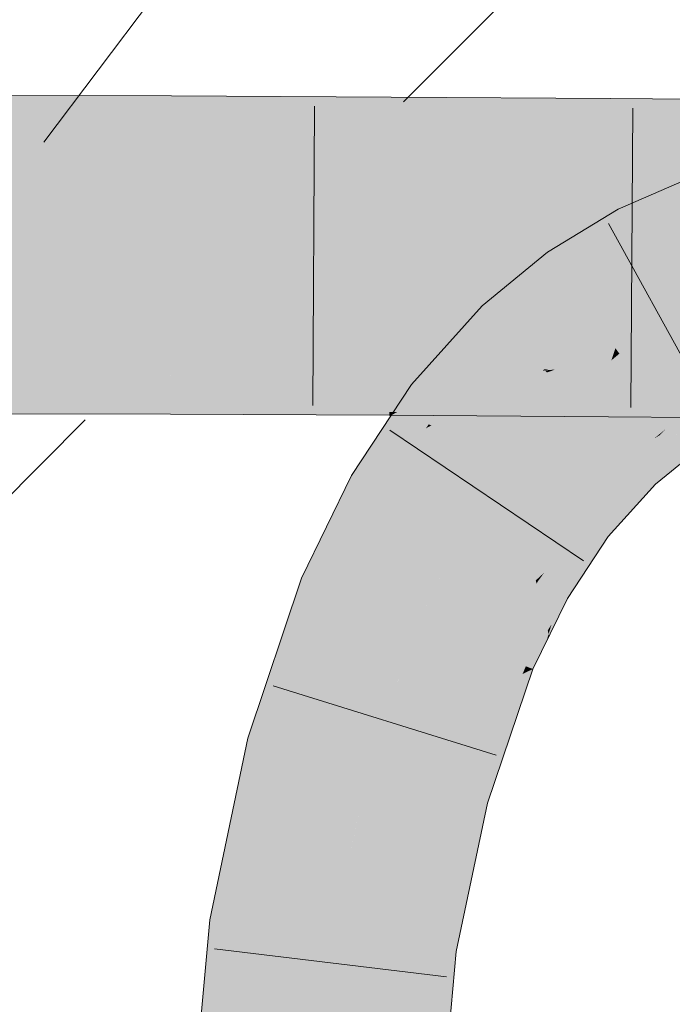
# Model space of a CAD drawing. Extents: x -620 to 300, y 62 to 1162.
# Tile 276 of 307: x 244.245 to 244.902, y 968.379 to 969.369. Entities that reach past the tile are written whole.
import ezdxf

# ---------------------------------------------------------------- set-up
doc = ezdxf.new("R2010")
doc.units = 0
doc.layers.get('0').update_dxf_attribs({"lineweight": 13})
doc.layers.add('E_Detail_Linie_Text_Bem', color=7, linetype='Continuous', lineweight=13)
for name, color, linetype, lineweight, true_color in [('E_Detail_Wandschraffur', 7, 'Continuous', 5, 0xc0c0c0), ('E_Leerrohr 25-A06G955E8I', 7, 'Continuous', 9, 0xff8000), ('E_Leerrohr 25-Shading', 7, 'Continuous', 9, 0xff8000), ('E_Leerrohr 32-A06G955G8I', 7, 'Continuous', 9, 0x00b300), ('E_Leerrohr 32-Shading', 7, 'Continuous', 9, 0x00b300)]:
    doc.layers.add(name, color=color, linetype=linetype, lineweight=lineweight, true_color=true_color)

# ---------------------------------------------------------------- blocks, each defined once
blk = doc.blocks.new('Shading-A06G94V18I', base_point=(243.33392, 864.50482))
at = {"layer": 'E_Leerrohr 25-Shading', "color": 43, "true_color": 0xd7ab7f}
for points in [[(244.92581, 969.21283), (244.8477, 969.17902), (244.9039, 969.16357), (244.86453, 969.14648)], [(244.77647, 969.1355), (244.79765, 969.10565), (244.8477, 969.17902), (244.86453, 969.14648)], [(244.77647, 969.1355), (244.71078, 969.0816), (244.77898, 969.09033), (244.72853, 969.06335)], [(244.77647, 969.1355), (244.77898, 969.09033), (244.79765, 969.10565)], [(244.72853, 969.06335), (244.73631, 969.05536), (244.77898, 969.09033)], [(244.72853, 969.06335), (244.71078, 969.0816), (244.63969, 969.00244), (244.63953, 969.00256)], [(244.73631, 969.05536), (244.72853, 969.06335), (244.64885, 968.99536), (244.63969, 969.00244)], [(244.70923, 969.02533), (244.73631, 969.05536), (244.65179, 968.9931), (244.64885, 968.99536)], [(244.70923, 969.02533), (244.65179, 968.9931), (244.68219, 969.00677)], [(244.70923, 969.02533), (244.68219, 969.00677), (244.69954, 969.01459)], [(244.66595, 968.99567), (244.65671, 968.98932), (244.69337, 969.00775), (244.6685, 968.98022)], [(244.69444, 969.00897), (244.66855, 968.99744), (244.69337, 969.00775), (244.66595, 968.99567)], [(244.69954, 969.01459), (244.68219, 969.00677), (244.69444, 969.00897), (244.66855, 968.99744)], [(244.64885, 968.99536), (244.63953, 969.00256), (244.63687, 968.98499), (244.62291, 968.97742)], [(244.68219, 969.00677), (244.65179, 968.9931), (244.66855, 968.99744), (244.65436, 968.99115)], [(244.616, 968.96692), (244.65671, 968.98932), (244.62685, 968.97632), (244.65436, 968.99115)], [(244.65671, 968.98932), (244.616, 968.96692), (244.63696, 968.97223)], [(244.65436, 968.99115), (244.65179, 968.9931), (244.62685, 968.97632), (244.63687, 968.98499)], [(244.65179, 968.9931), (244.64885, 968.99536), (244.63687, 968.98499)], [(244.63696, 968.97223), (244.6685, 968.98022), (244.65671, 968.98932)], [(244.65436, 968.99115), (244.65671, 968.98932), (244.66855, 968.99744)], [(244.94582, 968.9895), (244.89989, 968.96143), (244.92984, 968.93695), (244.92107, 968.93158)], [(244.60141, 968.89838), (244.6685, 968.98022), (244.59619, 968.93695), (244.63696, 968.97223)], [(244.6685, 968.98022), (244.60141, 968.89838), (244.65688, 968.96259)], [(244.62291, 968.97742), (244.616, 968.96692), (244.63687, 968.98499)], [(244.63696, 968.97223), (244.616, 968.96692), (244.59619, 968.93695)], [(244.65688, 968.96259), (244.60141, 968.89838), (244.65425, 968.95862), (244.60188, 968.89813)], [(244.60188, 968.89813), (244.61095, 968.89294), (244.65425, 968.95862)], [(244.90018, 968.961), (244.89989, 968.96143), (244.86356, 968.92462), (244.89493, 968.9574)], [(244.90018, 968.961), (244.86356, 968.92462), (244.8644, 968.92371)], [(244.8644, 968.92371), (244.88515, 968.9024), (244.90018, 968.961), (244.92107, 968.93158)], [(244.86356, 968.92462), (244.88951, 968.95172), (244.8596, 968.92865), (244.88376, 968.9483)], [(244.88951, 968.95172), (244.89493, 968.9574), (244.88376, 968.9483)], [(244.60141, 968.89838), (244.59619, 968.93695), (244.57912, 968.91107)], [(244.84627, 968.89899), (244.86356, 968.92462), (244.80843, 968.87219), (244.8596, 968.92865)], [(244.8644, 968.92371), (244.86356, 968.92462), (244.82228, 968.86151), (244.82141, 968.86218)], [(244.82228, 968.86151), (244.8374, 968.84979), (244.8644, 968.92371), (244.88515, 968.9024)], [(244.57912, 968.91107), (244.52896, 968.80792), (244.60141, 968.89838), (244.53789, 968.80438)], [(244.84627, 968.89899), (244.80843, 968.87219), (244.81351, 968.86829)], [(244.82141, 968.86218), (244.84627, 968.89899), (244.81351, 968.86829)], [(244.60141, 968.89838), (244.53789, 968.80438), (244.60188, 968.89813), (244.5383, 968.80426)], [(244.5383, 968.80426), (244.56305, 968.79449), (244.60188, 968.89813), (244.61095, 968.89294)], [(244.80843, 968.87219), (244.76465, 968.80566), (244.81007, 968.87091)], [(244.76465, 968.80566), (244.77322, 968.81348), (244.81007, 968.87091), (244.81351, 968.86829)], [(244.77322, 968.81348), (244.8179, 968.85437), (244.81351, 968.86829), (244.82141, 968.86218)], [(244.82228, 968.86151), (244.82141, 968.86218), (244.79036, 968.79108), (244.78947, 968.79156)], [(244.79036, 968.79108), (244.79649, 968.7876), (244.82228, 968.86151), (244.8374, 968.84979)], [(244.77341, 968.80072), (244.8179, 968.85437), (244.76663, 968.80457), (244.77322, 968.81348)], [(244.78947, 968.79156), (244.8179, 968.85437), (244.77341, 968.80072)], [(244.77322, 968.81348), (244.76465, 968.80566), (244.76663, 968.80457)], [(244.52896, 968.80792), (244.50897, 968.74835), (244.53789, 968.80438)], [(244.53789, 968.80438), (244.50897, 968.74835), (244.5383, 968.80426), (244.50975, 968.74902)], [(244.50975, 968.74902), (244.56305, 968.79449), (244.5383, 968.80426)], [(244.76546, 968.80231), (244.76465, 968.80566), (244.72762, 968.72992), (244.7276, 968.72992)], [(244.72997, 968.729), (244.76797, 968.79175), (244.72762, 968.72992), (244.76546, 968.80231)], [(244.76663, 968.80457), (244.76465, 968.80566), (244.76546, 968.80231)], [(244.76797, 968.79175), (244.77341, 968.80072), (244.76546, 968.80231), (244.76663, 968.80457)], [(244.76797, 968.79175), (244.78947, 968.79156), (244.77341, 968.80072)], [(244.50897, 968.74835), (244.47488, 968.64691), (244.56305, 968.79449), (244.51022, 968.63739)], [(244.76797, 968.79175), (244.72997, 968.729), (244.77458, 968.76422), (244.74883, 968.72162)], [(244.78947, 968.79156), (244.76797, 968.79175), (244.78786, 968.78613), (244.77458, 968.76422)], [(244.79036, 968.79108), (244.78947, 968.79156), (244.778, 968.74988), (244.77756, 968.75171)], [(244.778, 968.74988), (244.79649, 968.7876), (244.79036, 968.79108)], [(244.77458, 968.76422), (244.7767, 968.75531), (244.78786, 968.78613), (244.78049, 968.76147)], [(244.74883, 968.72162), (244.75465, 968.7193), (244.77458, 968.76422), (244.7767, 968.75531)], [(244.7767, 968.75531), (244.77756, 968.75171), (244.78049, 968.76147)], [(244.75465, 968.7193), (244.76169, 968.71655), (244.7767, 968.75531), (244.77756, 968.75171)], [(244.77756, 968.75171), (244.76169, 968.71655), (244.77544, 968.74463)], [(244.778, 968.74988), (244.77756, 968.75171), (244.77544, 968.74463)], [(244.7276, 968.72992), (244.71536, 968.6936), (244.72997, 968.729)], [(244.73764, 968.72601), (244.72997, 968.729), (244.72729, 968.69952), (244.71536, 968.6936)], [(244.74294, 968.70728), (244.74883, 968.72162), (244.72729, 968.69952), (244.73764, 968.72601)], [(244.75465, 968.7193), (244.74883, 968.72162), (244.75137, 968.71143), (244.74294, 968.70728)], [(244.6991, 968.58643), (244.75137, 968.71143), (244.69383, 968.58783), (244.74294, 968.70728)], [(244.752, 968.68787), (244.76169, 968.71655), (244.74214, 968.68939), (244.75137, 968.71143)], [(244.75137, 968.71143), (244.76169, 968.71655), (244.75465, 968.7193)], [(244.69383, 968.58783), (244.74294, 968.70728), (244.68459, 968.59033), (244.72729, 968.69952)], [(244.72729, 968.69952), (244.71536, 968.6936), (244.68459, 968.59033), (244.68089, 968.59131)], [(244.71625, 968.58179), (244.752, 968.68787), (244.6991, 968.58643), (244.74214, 968.68939)], [(244.43663, 968.46423), (244.47295, 968.45959), (244.47488, 968.64691), (244.51022, 968.63739)], [(244.68459, 968.59033), (244.68089, 968.59131), (244.6483, 968.43719)], [(244.65503, 968.43634), (244.69383, 968.58783), (244.6483, 968.43719), (244.68459, 968.59033)], [(244.6991, 968.58643), (244.69383, 968.58783), (244.6595, 968.43579), (244.65503, 968.43634)], [(244.6595, 968.43579), (244.68462, 968.43256), (244.6991, 968.58643), (244.71625, 968.58179)], [(244.40166, 968.07959), (244.43823, 968.07794), (244.43663, 968.46423), (244.47295, 968.45959)], [(244.65503, 968.43634), (244.6483, 968.43719), (244.61484, 968.07013)], [(244.6595, 968.43579), (244.65503, 968.43634), (244.61696, 968.07001), (244.61484, 968.07013)], [(244.61696, 968.07001), (244.65141, 968.06848), (244.6595, 968.43579), (244.68462, 968.43256)]]:
    blk.add_solid(points, dxfattribs=at)
at = {"layer": 'E_Leerrohr 25-Shading', "color": 31, "true_color": 0xfabd7f}
for points in [[(244.88437, 969.10822), (244.9039, 969.16357), (244.86453, 969.14648)], [(244.88437, 969.10822), (244.95403, 969.11652), (244.9039, 969.16357), (244.94466, 969.15265)], [(244.88437, 969.10822), (244.86453, 969.14648), (244.80486, 969.09546), (244.79765, 969.10565)], [(244.9604, 969.09192), (244.95403, 969.11652), (244.89673, 969.08435), (244.88437, 969.10822)], [(244.89673, 969.08435), (244.88437, 969.10822), (244.82132, 969.07227), (244.80486, 969.09546)], [(244.80486, 969.09546), (244.79765, 969.10565), (244.77898, 969.09033)], [(244.82132, 969.07227), (244.80486, 969.09546), (244.73631, 969.05536), (244.77898, 969.09033)], [(244.94856, 969.09052), (244.89673, 969.08435), (244.90518, 969.06799)], [(244.88359, 969.06006), (244.89673, 969.08435), (244.83542, 969.05237), (244.82132, 969.07227)], [(244.90518, 969.06799), (244.89673, 969.08435), (244.89525, 969.06195), (244.88359, 969.06006)], [(244.83542, 969.05237), (244.82132, 969.07227), (244.75484, 969.03632), (244.73631, 969.05536)], [(244.91106, 969.05664), (244.90518, 969.06799), (244.89525, 969.06195)], [(244.87932, 969.05219), (244.88359, 969.06006), (244.8429, 969.04181), (244.83542, 969.05237)], [(244.88359, 969.06006), (244.87932, 969.05219), (244.89525, 969.06195)], [(244.87932, 969.05219), (244.91106, 969.05664), (244.89525, 969.06195)], [(244.75484, 969.03632), (244.73631, 969.05536), (244.70923, 969.02533)], [(244.79922, 969.02606), (244.8429, 969.04181), (244.75484, 969.03632), (244.83542, 969.05237)], [(244.87256, 969.05029), (244.8429, 969.04181), (244.86467, 969.04468), (244.84479, 969.03918)], [(244.86903, 969.0459), (244.87932, 969.05219), (244.86467, 969.04468), (244.87256, 969.05029)], [(244.88966, 969.0152), (244.87932, 969.05219), (244.87706, 969.01666), (244.86903, 969.0459)], [(244.87932, 969.05219), (244.90858, 969.0246), (244.91106, 969.05664), (244.92863, 969.02271)], [(244.90858, 969.0246), (244.87932, 969.05219), (244.88644, 969.02673)], [(244.84479, 969.03918), (244.8429, 969.04181), (244.77388, 969.01672), (244.77374, 969.01691)], [(244.84479, 969.03918), (244.77388, 969.01672), (244.78433, 969.0177)], [(244.84479, 969.03918), (244.77586, 969.01471), (244.8407, 969.02692), (244.77641, 969.01416)], [(244.84479, 969.03918), (244.8407, 969.02692), (244.84877, 969.03357)], [(244.86449, 969.04468), (244.84479, 969.03918), (244.84877, 969.03357)], [(244.87791, 969.01355), (244.86903, 969.0459), (244.85829, 969.02014), (244.84877, 969.03357)], [(244.86903, 969.0459), (244.86449, 969.04468), (244.84877, 969.03357)], [(244.76791, 969.02289), (244.75484, 969.03632), (244.69954, 969.01459), (244.70923, 969.02533)], [(244.79922, 969.02606), (244.75484, 969.03632), (244.76791, 969.02289)], [(244.85649, 969.02081), (244.84877, 969.03357), (244.8407, 969.02692)], [(244.85829, 969.02014), (244.84877, 969.03357), (244.85649, 969.02081)], [(244.77283, 969.01782), (244.69444, 969.00897), (244.772, 969.0163), (244.69337, 969.00775)], [(244.69954, 969.01459), (244.69444, 969.00897), (244.76791, 969.02289), (244.77283, 969.01782)], [(244.76791, 969.02289), (244.77283, 969.01782), (244.79922, 969.02606), (244.77759, 969.01825)], [(244.77283, 969.01782), (244.772, 969.0163), (244.77374, 969.01691)], [(244.77283, 969.01782), (244.77374, 969.01691), (244.77759, 969.01825)], [(244.77388, 969.01672), (244.77586, 969.01471), (244.78433, 969.0177)], [(244.77641, 969.01416), (244.79796, 968.992), (244.8407, 969.02692)], [(244.89493, 968.9574), (244.85649, 969.02081), (244.79796, 968.992), (244.8407, 969.02692)], [(244.88734, 968.97913), (244.85829, 969.02014), (244.89493, 968.9574), (244.85649, 969.02081)], [(244.88734, 968.97913), (244.87791, 969.01355), (244.85829, 969.02014)], [(244.90401, 968.96393), (244.94582, 968.9895), (244.88644, 969.02673), (244.90858, 969.0246)], [(244.77374, 969.01691), (244.6685, 968.98022), (244.67711, 968.97357)], [(244.69337, 969.00775), (244.6685, 968.98022), (244.772, 969.0163)], [(244.77374, 969.01691), (244.67711, 968.97357), (244.77586, 969.01471), (244.67918, 968.97198)], [(244.67918, 968.97198), (244.73846, 968.92621), (244.77586, 969.01471), (244.79796, 968.992)], [(244.88734, 968.97913), (244.90401, 968.96393), (244.87706, 969.01666), (244.88966, 969.0152)], [(244.79796, 968.992), (244.73846, 968.92621), (244.8596, 968.92865), (244.797, 968.88098)], [(244.88376, 968.9483), (244.89493, 968.9574), (244.8027, 968.98712), (244.79796, 968.992)], [(244.6685, 968.98022), (244.65688, 968.96259), (244.67711, 968.97357)], [(244.8596, 968.92865), (244.88376, 968.9483), (244.8027, 968.98712)], [(244.90401, 968.96393), (244.88734, 968.97913), (244.89989, 968.96143)], [(244.89493, 968.9574), (244.89989, 968.96143), (244.88734, 968.97913)], [(244.67711, 968.97357), (244.65688, 968.96259), (244.67918, 968.97198), (244.65948, 968.96143)], [(244.65948, 968.96143), (244.73846, 968.92621), (244.67918, 968.97198)], [(244.73846, 968.92621), (244.65948, 968.96143), (244.61095, 968.89294), (244.65425, 968.95862)], [(244.65948, 968.96143), (244.65688, 968.96259), (244.65425, 968.95862)], [(244.797, 968.88098), (244.80843, 968.87219), (244.8596, 968.92865)], [(244.73846, 968.92621), (244.61095, 968.89294), (244.68781, 968.8493)], [(244.73846, 968.92621), (244.68781, 968.8493), (244.797, 968.88098), (244.72391, 968.8288)], [(244.56305, 968.79449), (244.64532, 968.76221), (244.61095, 968.89294), (244.68781, 968.8493)], [(244.797, 968.88098), (244.72391, 968.8288), (244.80841, 968.87219), (244.75136, 968.81323)], [(244.75136, 968.81323), (244.76465, 968.80566), (244.80841, 968.87219), (244.80843, 968.87219)], [(244.68781, 968.8493), (244.65497, 968.78198), (244.72391, 968.8288)], [(244.72391, 968.8288), (244.65497, 968.78198), (244.75136, 968.81323), (244.73778, 968.79987)], [(244.73778, 968.79987), (244.76465, 968.80566), (244.75136, 968.81323)], [(244.73778, 968.79987), (244.65497, 968.78198), (244.68402, 968.74701), (244.64532, 968.76221)], [(244.76465, 968.80566), (244.73778, 968.79987), (244.7276, 968.72992), (244.68402, 968.74701)], [(244.51022, 968.63739), (244.59557, 968.61432), (244.56305, 968.79449), (244.64532, 968.76221)], [(244.64532, 968.76221), (244.62691, 968.70746), (244.7276, 968.72992), (244.71536, 968.6936)], [(244.68822, 968.69788), (244.62691, 968.70746), (244.62164, 968.6073), (244.59557, 968.61432)], [(244.70908, 968.69458), (244.68822, 968.69788), (244.65819, 968.59747), (244.62164, 968.6073)], [(244.68089, 968.59131), (244.71536, 968.6936), (244.65819, 968.59747), (244.70908, 968.69458)], [(244.47295, 968.45959), (244.56062, 968.44836), (244.51022, 968.63739), (244.59557, 968.61432)], [(244.59557, 968.61432), (244.58371, 968.55798), (244.62164, 968.6073)], [(244.62164, 968.6073), (244.58371, 968.55798), (244.65819, 968.59747), (244.64867, 968.58026)], [(244.64867, 968.58026), (244.68089, 968.59131), (244.65819, 968.59747)], [(244.68088, 968.59131), (244.64867, 968.58026), (244.62579, 968.44006), (244.57458, 968.44659)], [(244.6483, 968.43719), (244.68089, 968.59131), (244.62579, 968.44006), (244.68088, 968.59131)], [(244.64867, 968.58026), (244.58371, 968.55798), (244.57458, 968.44659), (244.56062, 968.44836)], [(244.43823, 968.07794), (244.52654, 968.07404), (244.47295, 968.45959), (244.56062, 968.44836)], [(244.56062, 968.44836), (244.55785, 968.41791), (244.57458, 968.44659)], [(244.55785, 968.41791), (244.6483, 968.43719), (244.57458, 968.44659)], [(244.55785, 968.41791), (244.52654, 968.07404), (244.6483, 968.43719), (244.61484, 968.07013)]]:
    blk.add_solid(points, dxfattribs=at)
at = {"layer": 'E_Leerrohr 32-Shading', "color": 83, "true_color": 0x7fbd7f}
for points in [[(244.39796, 969.2757), (244.39803, 969.29279), (244.1767, 969.27625), (244.17668, 969.29309)], [(244.61908, 969.2738), (244.61919, 969.29169), (244.39796, 969.2757), (244.39803, 969.29279)], [(244.83994, 969.27124), (244.84007, 969.29016), (244.61908, 969.2738), (244.61919, 969.29169)], [(245.06056, 969.26862), (245.06068, 969.28864), (244.83994, 969.27124), (244.84007, 969.29016)], [(244.1767, 969.27625), (244.17671, 969.25146), (244.39796, 969.2757), (244.39789, 969.25092)], [(244.39796, 969.2757), (244.39789, 969.25092), (244.61908, 969.2738), (244.61893, 969.24902)], [(244.61908, 969.2738), (244.61893, 969.24902), (244.83994, 969.27124), (244.83977, 969.24646)], [(244.83994, 969.27124), (244.83977, 969.24646), (245.06056, 969.26862), (245.06041, 969.24384)], [(244.17671, 969.25146), (244.17671, 969.24622), (244.39789, 969.25092), (244.39787, 969.24591)], [(244.61893, 969.24902), (244.39789, 969.25092), (244.61891, 969.24536), (244.39787, 969.24664)], [(244.39787, 969.24664), (244.39787, 969.24591), (244.61891, 969.24536), (244.61891, 969.24481)], [(244.83977, 969.24646), (244.61893, 969.24902), (244.83975, 969.24365), (244.61891, 969.24536)], [(244.61891, 969.24536), (244.61891, 969.24481), (244.83975, 969.24365), (244.83975, 969.24329)], [(244.83977, 969.24646), (244.83975, 969.24329), (245.06041, 969.24384), (245.06039, 969.24176)], [(244.39708, 968.99811), (244.39714, 969.01965), (244.17686, 968.99866), (244.17685, 969.01996)], [(244.39714, 969.01935), (244.39708, 968.99811), (244.61755, 969.01782), (244.61743, 968.99622)], [(244.61755, 969.01782), (244.61757, 969.01855), (244.39714, 969.01935), (244.39714, 969.01965)], [(244.61755, 969.01782), (244.61743, 968.99622), (244.83818, 969.01575), (244.83803, 968.99365)], [(244.83818, 969.01575), (244.83818, 969.01703), (244.61755, 969.01782), (244.61757, 969.01855)], [(244.8577, 969.0155), (244.83818, 969.01575), (244.8714, 968.99329), (244.83803, 968.99365)], [(244.83818, 969.01575), (244.88489, 969.01526), (244.83818, 969.01703), (244.87361, 969.01678)], [(245.05884, 968.99103), (244.88966, 969.0152), (244.8714, 968.99329), (244.8577, 969.0155)], [(244.88489, 969.01526), (245.05898, 969.01361), (244.87361, 969.01678), (245.05899, 969.0155)], [(244.88966, 969.0152), (245.05884, 968.99103), (245.05887, 968.99603)], [(245.05898, 969.01361), (244.88966, 969.0152), (245.05887, 968.99603)], [(244.17688, 968.97742), (244.397, 968.97693), (244.17686, 968.99866), (244.39708, 968.99811)], [(244.39708, 968.99811), (244.397, 968.97693), (244.61743, 968.99622), (244.61731, 968.97504)], [(244.66405, 968.99567), (244.61743, 968.99622), (244.62523, 968.97491), (244.61731, 968.97504)], [(244.83803, 968.99365), (244.66405, 968.99567), (244.83788, 968.97247), (244.62523, 968.97491)], [(244.97629, 968.992), (244.83803, 968.99365), (244.9821, 968.9707), (244.83788, 968.97247)], [(244.17688, 968.97308), (244.39699, 968.97278), (244.17688, 968.97742), (244.397, 968.97693)], [(244.39699, 968.97278), (244.61729, 968.97168), (244.397, 968.97693), (244.61731, 968.97504)], [(244.61731, 968.97504), (244.61729, 968.97168), (244.62523, 968.97491), (244.61911, 968.97168)], [(244.61911, 968.97168), (244.83786, 968.97015), (244.62523, 968.97491), (244.83788, 968.97247)], [(244.83788, 968.97247), (244.83786, 968.97015), (244.99026, 968.97064), (244.99055, 968.96912)]]:
    blk.add_solid(points, dxfattribs=at)
at = {"layer": 'E_Leerrohr 32-Shading', "color": 83, "true_color": 0x7fd57f}
for points in [[(244.39783, 969.23376), (244.39787, 969.24591), (244.17671, 969.23352), (244.17671, 969.24622)], [(244.61885, 969.23456), (244.61891, 969.24481), (244.39783, 969.23376), (244.39787, 969.24591)], [(244.61848, 969.1748), (244.83928, 969.17584), (244.61885, 969.23456), (244.83969, 969.2356)], [(244.83969, 969.2356), (244.83975, 969.24329), (244.61885, 969.23456), (244.61891, 969.24481)], [(244.83928, 969.17584), (245.06, 969.17694), (244.83969, 969.2356), (245.06036, 969.23669)], [(245.06036, 969.23669), (245.06039, 969.24176), (244.83969, 969.2356), (244.83975, 969.24329)], [(244.17676, 969.17377), (244.39764, 969.17401), (244.17671, 969.23352), (244.39783, 969.23376)], [(244.39764, 969.17401), (244.61848, 969.1748), (244.39783, 969.23376), (244.61885, 969.23456)], [(244.61836, 969.15308), (244.83913, 969.15265), (244.61848, 969.1748), (244.83928, 969.17584)], [(244.83928, 969.17584), (244.83913, 969.15265), (245.00818, 969.1767), (244.91034, 969.15247)], [(244.17677, 969.1535), (244.39757, 969.15338), (244.17676, 969.17377), (244.39764, 969.17401)], [(244.39757, 969.15338), (244.61836, 969.15308), (244.39764, 969.17401), (244.61848, 969.1748)], [(244.17677, 969.13312), (244.39751, 969.13275), (244.17677, 969.1535), (244.39757, 969.15338)], [(244.39757, 969.15338), (244.39751, 969.13342), (244.61836, 969.15308), (244.61824, 969.13348)], [(244.61836, 969.15308), (244.61824, 969.13348), (244.83913, 969.15265), (244.83899, 969.1333)], [(244.83913, 969.15265), (244.83899, 969.1333), (245.05984, 969.15216), (245.05972, 969.13318)], [(244.39749, 969.12866), (244.39751, 969.13275), (244.17679, 969.12872), (244.17677, 969.13312)], [(244.17679, 969.12256), (244.39748, 969.1228), (244.17679, 969.12872), (244.39749, 969.12866)], [(244.39748, 969.1228), (244.61819, 969.1236), (244.39749, 969.12866), (244.61821, 969.1283)], [(244.39749, 969.12866), (244.61821, 969.1283), (244.39751, 969.13104), (244.61823, 969.13025)], [(244.39751, 969.13342), (244.39751, 969.13275), (244.61824, 969.13348), (244.61824, 969.13165)], [(244.61823, 969.13025), (244.61824, 969.13165), (244.39751, 969.13104), (244.39751, 969.13275)], [(244.61819, 969.1236), (244.83893, 969.12463), (244.61821, 969.1283), (244.83894, 969.12787)], [(244.61821, 969.1283), (244.83894, 969.12787), (244.61823, 969.13025), (244.83896, 969.12927)], [(244.83896, 969.12927), (244.83896, 969.13019), (244.61823, 969.13025), (244.61824, 969.13165)], [(244.61824, 969.13348), (244.61824, 969.13165), (244.83899, 969.1333), (244.83896, 969.13019)], [(244.83893, 969.12463), (245.05968, 969.12573), (244.83894, 969.12787), (245.05969, 969.12744)], [(245.05969, 969.12744), (245.05969, 969.1286), (244.83894, 969.12787), (244.83896, 969.13019)], [(244.83899, 969.1333), (244.83896, 969.13019), (245.05972, 969.13318), (245.05969, 969.1286)], [(244.17685, 969.01996), (244.39714, 969.01965), (244.17679, 969.12256), (244.39748, 969.1228)], [(244.39748, 969.1228), (244.39731, 969.07159), (244.61819, 969.1236), (244.61789, 969.07239)], [(244.61819, 969.1236), (244.61789, 969.07239), (244.83893, 969.12463), (244.83858, 969.07343)], [(244.83893, 969.12463), (244.83858, 969.07343), (245.05968, 969.12573), (245.05936, 969.07452)], [(244.39731, 969.07159), (244.39714, 969.01965), (244.61789, 969.07239), (244.61757, 969.01855)], [(244.61789, 969.07239), (244.61757, 969.01855), (244.83858, 969.07343), (244.83818, 969.01703)], [(244.83858, 969.07343), (244.83818, 969.01703), (245.05936, 969.07452), (245.05899, 969.0155)]]:
    blk.add_solid(points, dxfattribs=at)
blk = doc.blocks.new('Referenz-A06G955I8I')
at = {"layer": 'E_Detail_Linie_Text_Bem', "color": 0, "linetype": 'Continuous', "ltscale": 0.13}
blk.add_line((244.26953, 969.24634), (245.93906, 971.45465), dxfattribs=at)
at = {"layer": 'E_Detail_Wandschraffur', "linetype": 'ByBlock', "ltscale": 0.13}
for p, q in [((244.63142, 969.28693), (245.47133, 970.12684)), ((243.00116, 967.65667), (244.31142, 968.96693))]:
    blk.add_line(p, q, dxfattribs=at)
at = {"layer": 'E_Leerrohr 25-A06G955E8I', "linetype": 'Continuous', "ltscale": 0.13}
for p, q in [((244.8477, 969.179), (244.92582, 969.21285)), ((244.77648, 969.13552), (244.8477, 969.179)), ((244.95132, 968.95863), (244.83788, 969.16444)), ((244.71079, 969.08157), (244.77648, 969.13552)), ((244.63953, 969.00259), (244.71079, 969.08157)), ((244.57911, 968.91106), (244.63953, 969.00259)), ((244.8128, 968.82547), (244.61796, 968.95686)), ((244.88514, 968.90241), (244.92106, 968.93157)), ((244.52897, 968.8079), (244.57911, 968.91106)), ((244.83741, 968.8498), (244.88514, 968.90241)), ((244.79649, 968.78758), (244.83741, 968.8498)), ((244.47488, 968.64692), (244.52897, 968.8079)), ((244.76168, 968.71655), (244.79649, 968.78758)), ((244.71624, 968.58177), (244.76168, 968.71655)), ((244.72469, 968.62977), (244.50027, 968.69947)), ((244.43663, 968.46423), (244.47488, 968.64692)), ((244.68461, 968.43255), (244.71624, 968.58177)), ((244.40166, 968.07959), (244.43663, 968.46423)), ((244.67478, 968.40695), (244.4415, 968.43533)), ((244.65141, 968.0685), (244.68461, 968.43255))]:
    blk.add_line(p, q, dxfattribs=at)
at = {"layer": 'E_Leerrohr 32-A06G955G8I', "linetype": 'Continuous', "ltscale": 0.13}
for p, q in [((244.39802, 969.29277), (244.17668, 969.29309)), ((244.61918, 969.29167), (244.39802, 969.29277)), ((244.84007, 969.29016), (244.61918, 969.29167)), ((245.06069, 969.28861), (244.84007, 969.29016)), ((244.54192, 969.28245), (244.54042, 968.98166)), ((244.86219, 969.2804), (244.86014, 968.97961)), ((244.39699, 968.97277), (244.17688, 968.97309)), ((244.61729, 968.97167), (244.39699, 968.97277)), ((244.83786, 968.97016), (244.61729, 968.97167)), ((245.0587, 968.96862), (244.83786, 968.97016))]:
    blk.add_line(p, q, dxfattribs=at)

msp = doc.modelspace()

# ---------------------------------------------------------------- block references
at = {"color": 8, "lineweight": 25, "ltscale": 0.25, "true_color": 0x808080}
msp.add_blockref('Referenz-A06G955I8I', (0, 0), dxfattribs=at)
msp.add_blockref('Shading-A06G94V18I', (243.33392, 864.50482))

doc.saveas('drawing.dxf')
